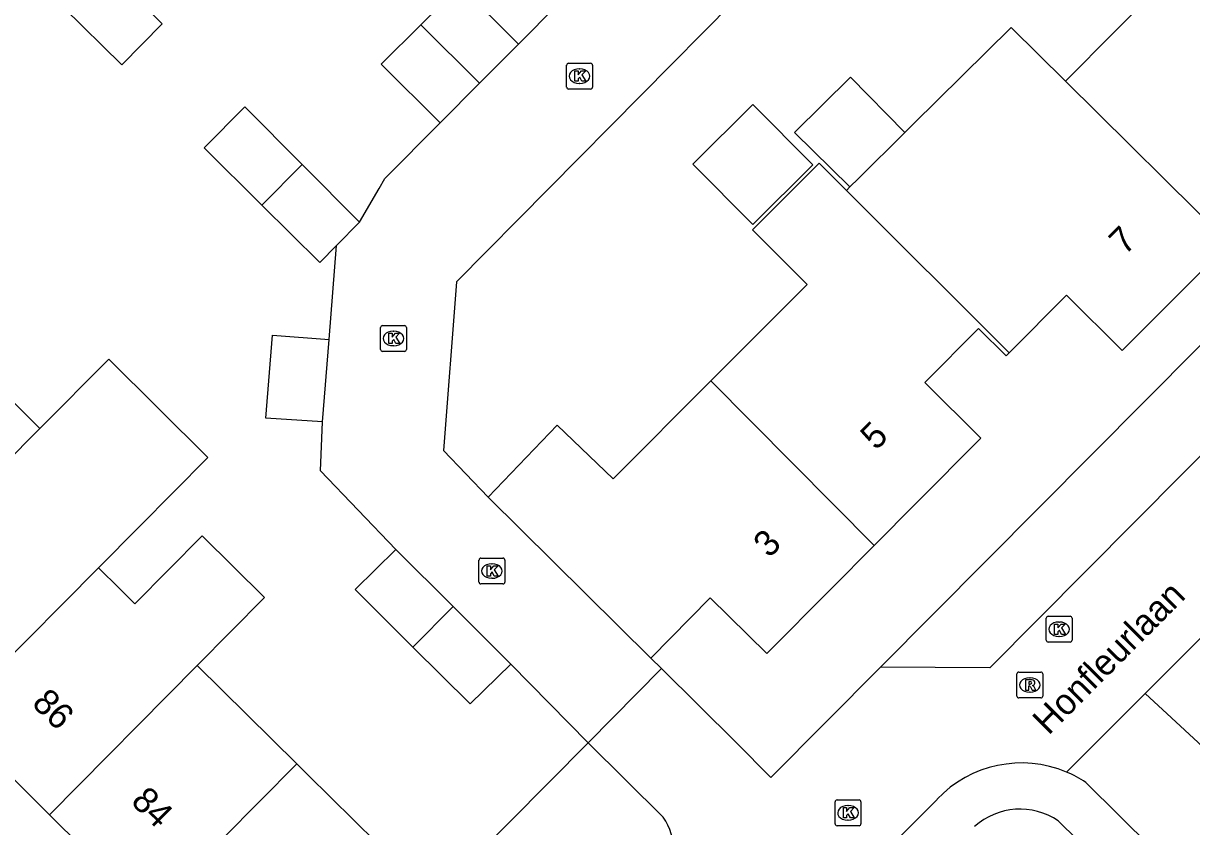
# Model space of a CAD drawing. Extents: x 157767 to 159171, y 387842 to 389425.
# Drawn here: x 158577.27 to 158622.5, y 388710.83 to 388741.93 of the extents above; entities that cross this region are included whole.
import ezdxf

# ---------------------------------------------------------------- set-up
doc = ezdxf.new("R2010")
doc.units = 0
for name, color, linetype in [('IMGEO_Kolk', 7, 'Continuous'), ('IMGEO_Openbare_ruimte_label', 7, 'Continuous'), ('IMGEO_Pand', 7, 'Continuous'), ('IMGEO_Pand_nummerreeks', 7, 'Continuous'), ('IMGEO_Rijbaan_lokaal_open', 7, 'Continuous'), ('IMGEO_Rioolput', 7, 'Continuous'), ('IMGEO_Voetpad_open', 7, 'Continuous')]:
    doc.layers.add(name, color=color, linetype=linetype)

msp = doc.modelspace()

# ---------------------------------------------------------------- linework, layer by layer
at = {"layer": 'IMGEO_Kolk'}
for p, q in [((158598.378, 388740.388), (158599.23, 388740.388)), ((158598.303, 388739.462), (158598.303, 388740.314)), ((158598.791, 388740.168), (158598.816, 388740.168)), ((158599.304, 388740.314), (158599.304, 388739.462)), ((158598.814, 388739.608), (158598.789, 388739.608)), ((158599.23, 388739.388), (158598.378, 388739.388)), ((158591.099, 388729.306), (158591.099, 388730.158)), ((158591.174, 388730.232), (158592.026, 388730.232)), ((158591.587, 388730.012), (158591.612, 388730.012)), ((158592.1, 388730.158), (158592.1, 388729.306)), ((158592.026, 388729.232), (158591.174, 388729.232)), ((158591.61, 388729.452), (158591.585, 388729.452)), ((158594.909, 388720.301), (158594.909, 388721.153)), ((158594.984, 388721.227), (158595.836, 388721.227)), ((158595.397, 388721.007), (158595.422, 388721.007)), ((158595.91, 388721.153), (158595.91, 388720.301)), ((158595.836, 388720.227), (158594.984, 388720.227)), ((158595.42, 388720.447), (158595.395, 388720.447)), ((158616.869, 388718.047), (158616.869, 388718.899)), ((158616.944, 388718.973), (158617.796, 388718.973)), ((158617.357, 388718.753), (158617.382, 388718.753)), ((158617.87, 388718.899), (158617.87, 388718.047)), ((158617.796, 388717.973), (158616.944, 388717.973)), ((158617.38, 388718.193), (158617.355, 388718.193)), ((158608.695, 388710.94), (158608.695, 388711.792)), ((158608.77, 388711.866), (158609.622, 388711.866)), ((158609.183, 388711.646), (158609.208, 388711.646)), ((158609.696, 388711.792), (158609.696, 388710.94)), ((158609.206, 388711.086), (158609.181, 388711.086)), ((158609.622, 388710.866), (158608.77, 388710.866))]:
    msp.add_line(p, q, dxfattribs=at)
for points in [[(158598.378, 388740.388), (158599.23, 388740.388)], [(158598.303, 388739.462), (158598.303, 388740.314)], [(158598.624, 388740.088), (158598.747, 388740.088), (158598.747, 388739.937), (158598.877, 388740.088), (158599.041, 388740.088), (158598.895, 388739.937), (158599.048, 388739.688), (158598.896, 388739.688), (158598.811, 388739.852), (158598.747, 388739.785), (158598.747, 388739.688), (158598.624, 388739.688), (158598.624, 388740.088)], [(158599.304, 388740.314), (158599.304, 388739.462)], [(158599.23, 388739.388), (158598.378, 388739.388)], [(158591.099, 388729.306), (158591.099, 388730.158)], [(158591.174, 388730.232), (158592.026, 388730.232)], [(158592.1, 388730.158), (158592.1, 388729.306)], [(158591.42, 388729.932), (158591.543, 388729.932), (158591.543, 388729.781), (158591.673, 388729.932), (158591.837, 388729.932), (158591.691, 388729.781), (158591.844, 388729.532), (158591.692, 388729.532), (158591.607, 388729.696), (158591.543, 388729.629), (158591.543, 388729.532), (158591.42, 388729.532), (158591.42, 388729.932)], [(158592.026, 388729.232), (158591.174, 388729.232)], [(158594.909, 388720.301), (158594.909, 388721.153)], [(158594.984, 388721.227), (158595.836, 388721.227)], [(158595.23, 388720.927), (158595.353, 388720.927), (158595.353, 388720.776), (158595.483, 388720.927), (158595.647, 388720.927), (158595.501, 388720.776), (158595.654, 388720.527), (158595.502, 388720.527), (158595.417, 388720.691), (158595.353, 388720.624), (158595.353, 388720.527), (158595.23, 388720.527), (158595.23, 388720.927)], [(158595.91, 388721.153), (158595.91, 388720.301)], [(158595.836, 388720.227), (158594.984, 388720.227)], [(158616.869, 388718.047), (158616.869, 388718.899)], [(158616.944, 388718.973), (158617.796, 388718.973)], [(158617.19, 388718.673), (158617.313, 388718.673), (158617.313, 388718.522), (158617.443, 388718.673), (158617.607, 388718.673), (158617.461, 388718.522), (158617.614, 388718.273), (158617.462, 388718.273), (158617.377, 388718.437), (158617.313, 388718.37), (158617.313, 388718.273), (158617.19, 388718.273), (158617.19, 388718.673)], [(158617.87, 388718.899), (158617.87, 388718.047)], [(158617.796, 388717.973), (158616.944, 388717.973)], [(158608.695, 388710.94), (158608.695, 388711.792)], [(158608.77, 388711.866), (158609.622, 388711.866)], [(158609.016, 388711.566), (158609.139, 388711.566), (158609.139, 388711.415), (158609.269, 388711.566), (158609.433, 388711.566), (158609.287, 388711.415), (158609.44, 388711.166), (158609.288, 388711.166), (158609.203, 388711.33), (158609.139, 388711.263), (158609.139, 388711.166), (158609.016, 388711.166), (158609.016, 388711.566)], [(158609.696, 388711.792), (158609.696, 388710.94)], [(158609.622, 388710.866), (158608.77, 388710.866)]]:
    msp.add_lwpolyline(points, dxfattribs=at)
for centre, start, end in [((158598.38, 388740.312), 91.552, 178.448), ((158598.38, 388740.312), 91.552, 178.448), ((158599.228, 388740.312), 1.552, 88.448), ((158599.228, 388740.312), 1.552, 88.448), ((158598.38, 388739.464), 181.552, 268.448), ((158598.38, 388739.464), 181.552, 268.448), ((158599.228, 388739.464), 271.552, 358.448), ((158599.228, 388739.464), 271.552, 358.448), ((158591.176, 388730.156), 91.552, 178.448), ((158591.176, 388730.156), 91.552, 178.448), ((158592.024, 388730.156), 1.552, 88.448), ((158592.024, 388730.156), 1.552, 88.448), ((158591.176, 388729.308), 181.552, 268.448), ((158591.176, 388729.308), 181.552, 268.448), ((158592.024, 388729.308), 271.552, 358.448), ((158592.024, 388729.308), 271.552, 358.448), ((158594.986, 388721.151), 91.552, 178.448), ((158594.986, 388721.151), 91.552, 178.448), ((158595.834, 388721.151), 1.552, 88.448), ((158595.834, 388721.151), 1.552, 88.448), ((158594.986, 388720.303), 181.552, 268.448), ((158594.986, 388720.303), 181.552, 268.448), ((158595.834, 388720.303), 271.552, 358.448), ((158595.834, 388720.303), 271.552, 358.448), ((158616.946, 388718.897), 91.552, 178.448), ((158616.946, 388718.897), 91.552, 178.448), ((158617.794, 388718.897), 1.552, 88.448), ((158617.794, 388718.897), 1.552, 88.448), ((158616.946, 388718.049), 181.552, 268.448), ((158616.946, 388718.049), 181.552, 268.448), ((158617.794, 388718.049), 271.552, 358.448), ((158617.794, 388718.049), 271.552, 358.448), ((158608.772, 388711.79), 91.552, 178.448), ((158608.772, 388711.79), 91.552, 178.448), ((158609.62, 388711.79), 1.552, 88.448), ((158609.62, 388711.79), 1.552, 88.448), ((158608.772, 388710.942), 181.552, 268.448), ((158608.772, 388710.942), 181.552, 268.448), ((158609.62, 388710.942), 271.552, 358.448), ((158609.62, 388710.942), 271.552, 358.448)]:
    msp.add_arc(centre, 0.0765, start, end, dxfattribs=at)
for centre, major_axis, ratio, start_param, end_param in [((158598.79, 388739.888), (-0.387, 0.002), 0.722429, 4.712389, 7.853982), ((158598.815, 388739.888), (-0.39, 0.002), 0.717154, 1.570796, 4.712389), ((158591.586, 388729.732), (-0.387, 0.002), 0.722429, 4.712389, 7.853982), ((158591.611, 388729.732), (-0.39, 0.002), 0.717154, 1.570796, 4.712389), ((158595.396, 388720.727), (-0.387, 0.002), 0.722429, 4.712389, 7.853982), ((158595.421, 388720.727), (-0.39, 0.002), 0.717154, 1.570796, 4.712389), ((158617.356, 388718.473), (-0.387, 0.002), 0.722429, 4.712389, 7.853982), ((158617.381, 388718.473), (-0.39, 0.002), 0.717154, 1.570796, 4.712389), ((158609.182, 388711.366), (-0.387, 0.002), 0.722429, 4.712389, 7.853982), ((158609.207, 388711.366), (-0.39, 0.002), 0.717154, 1.570796, 4.712389)]:
    msp.add_ellipse(centre, major_axis=major_axis, ratio=ratio, start_param=start_param, end_param=end_param, dxfattribs=at)
at = {"layer": 'IMGEO_Pand'}
for points in [[(158620.279, 388746.64), (158619.285, 388745.638), (158621.415, 388743.525), (158617.609, 388739.696)], [(158580.395, 388744.138), (158582.647, 388741.911), (158581.088, 388740.323), (158578.818, 388742.547)], [(158592.655, 388741.877), (158594.174, 388743.389), (158596.432, 388741.122)], [(158593.404, 388738.083), (158591.128, 388740.357), (158592.655, 388741.877)], [(158594.93, 388739.615), (158592.655, 388741.877)], [(158617.609, 388739.696), (158615.506, 388741.777), (158611.718, 388738.025), (158611.4, 388737.71)], [(158594.93, 388739.615), (158596.432, 388741.122)], [(158593.404, 388738.083), (158594.93, 388739.615)], [(158611.4, 388737.71), (158609.286, 388739.843), (158607.126, 388737.704), (158609.268, 388735.598)], [(158617.609, 388739.696), (158623.947, 388733.424)], [(158586.499, 388734.894), (158584.267, 388737.109), (158585.845, 388738.701), (158588.063, 388736.469)], [(158603.192, 388736.485), (158605.506, 388734.149), (158607.829, 388736.45), (158605.515, 388738.786), (158603.192, 388736.485)], [(158609.268, 388735.598), (158609.601, 388735.928), (158611.4, 388737.71)], [(158588.063, 388736.469), (158586.499, 388734.894)], [(158588.063, 388736.469), (158590.283, 388734.236)], [(158609.135, 388735.466), (158608.084, 388736.515), (158605.498, 388733.943), (158607.614, 388731.817), (158603.89, 388728.085)], [(158609.268, 388735.598), (158609.135, 388735.466)], [(158609.135, 388735.466), (158615.438, 388729.177)], [(158589.388, 388733.327), (158588.741, 388732.669), (158586.499, 388734.894)], [(158589.388, 388733.327), (158590.283, 388734.236)], [(158615.438, 388729.177), (158617.652, 388731.406), (158619.812, 388729.261), (158622.271, 388731.736), (158623.947, 388733.424)], [(158574.074, 388730.049), (158574.198, 388729.926), (158577.911, 388726.247)], [(158610.206, 388721.713), (158611.84, 388723.357), (158614.337, 388725.871), (158612.167, 388728.028), (158614.247, 388730.121), (158615.319, 388729.057), (158615.438, 388729.177)], [(158588.848, 388726.505), (158586.653, 388726.642), (158586.912, 388729.858), (158589.105, 388729.688)], [(158588.848, 388726.505), (158589.105, 388729.688)], [(158577.911, 388726.247), (158580.575, 388728.93), (158584.413, 388725.126), (158581.751, 388722.441), (158580.177, 388720.853)], [(158595.268, 388723.581), (158597.941, 388726.368), (158600.106, 388724.292), (158603.89, 388728.085)], [(158603.89, 388728.085), (158610.206, 388721.713)], [(158572.189, 388720.485), (158577.911, 388726.247)], [(158595.268, 388723.581), (158601.566, 388717.348)], [(158580.177, 388720.853), (158580.298, 388720.734), (158580.873, 388720.165), (158581.59, 388719.456), (158584.198, 388722.093), (158586.611, 388719.706), (158584.003, 388717.07)], [(158592.353, 388717.781), (158590.111, 388720.015), (158591.687, 388721.556)], [(158593.908, 388719.347), (158591.687, 388721.556)], [(158610.206, 388721.713), (158608.544, 388720.04), (158606.056, 388717.535), (158603.865, 388719.683), (158601.566, 388717.348)], [(158580.177, 388720.853), (158576.052, 388716.692)], [(158593.908, 388719.347), (158592.353, 388717.781)], [(158596.141, 388717.126), (158593.908, 388719.347)], [(158596.141, 388717.126), (158594.561, 388715.582), (158592.353, 388717.781)], [(158578.285, 388711.289), (158584.003, 388717.07)], [(158584.003, 388717.07), (158587.86, 388713.256)], [(158578.285, 388711.289), (158574.456, 388715.081), (158576.052, 388716.692)], [(158587.86, 388713.256), (158588.285, 388712.836), (158591.841, 388709.321), (158586.084, 388703.566), (158582.129, 388707.483)], [(158582.129, 388707.483), (158587.86, 388713.256)], [(158582.129, 388707.483), (158578.285, 388711.289)]]:
    msp.add_lwpolyline(points, dxfattribs=at)
at = {"layer": 'IMGEO_Rijbaan_lokaal_open'}
for points in [[(158633.805, 388772.129), (158611.916, 388750), (158594.042, 388731.93), (158593.532, 388725.393), (158595.268, 388723.581)], [(158620.699, 388715.989), (158650.628, 388746.02)], [(158596.432, 388741.122), (158601.032, 388745.767)], [(158590.283, 388734.236), (158591.04, 388735.533), (158591.269, 388735.925), (158593.404, 388738.083)], [(158589.105, 388729.688), (158589.388, 388733.327)], [(158591.687, 388721.556), (158588.775, 388724.605), (158588.848, 388726.505)], [(158624.032, 388726.385), (158614.684, 388716.982), (158610.451, 388717.001)], [(158601.566, 388717.348), (158601.969, 388716.951)], [(158599.137, 388714.078), (158596.141, 388717.126)], [(158601.969, 388716.951), (158599.137, 388714.078)], [(158610.451, 388717.001), (158606.21, 388712.735), (158604.863, 388714.093), (158601.969, 388716.951)], [(158617.653, 388712.945), (158620.699, 388715.989)], [(158625.159, 388711.851), (158621.725, 388715.037), (158620.699, 388715.989)], [(158599.137, 388714.078), (158602.04, 388711.191)], [(158618.407, 388712.542), (158654.244, 388677.057)], [(158588.577, 388687.835), (158612.643, 388711.887)]]:
    msp.add_lwpolyline(points, dxfattribs=at)
for centre, radius, start, end in [((158615.913, 388708.792), 4.503, 67.2707, 136.5781), ((158615.987, 388708.921), 4.355, 56.2435, 67.5091), ((158600.189, 388709.88), 2.268, 324.1775, 35.3012)]:
    msp.add_arc(centre, radius, start, end, dxfattribs=at)
at = {"layer": 'IMGEO_Rioolput'}
for p, q in [((158615.735, 388715.888), (158615.735, 388716.74)), ((158615.81, 388716.814), (158616.662, 388716.814)), ((158616.223, 388716.594), (158616.248, 388716.594)), ((158616.736, 388716.74), (158616.736, 388715.888)), ((158616.246, 388716.034), (158616.221, 388716.034)), ((158616.662, 388715.814), (158615.81, 388715.814))]:
    msp.add_line(p, q, dxfattribs=at)
for points in [[(158615.735, 388715.888), (158615.735, 388716.74)], [(158615.81, 388716.814), (158616.662, 388716.814)], [(158616.324, 388716.512), (158616.072, 388716.514), (158616.072, 388716.114)], [(158616.25, 388716.433), (158616.196, 388716.433), (158616.196, 388716.352)], [(158616.736, 388716.74), (158616.736, 388715.888)], [(158616.072, 388716.114), (158616.196, 388716.114), (158616.196, 388716.276), (158616.207, 388716.276)], [(158616.196, 388716.352), (158616.248, 388716.352)], [(158616.254, 388716.247), (158616.325, 388716.114), (158616.465, 388716.114), (158616.4, 388716.24)], [(158616.662, 388715.814), (158615.81, 388715.814)]]:
    msp.add_lwpolyline(points, dxfattribs=at)
for centre, radius, start, end in [((158615.812, 388716.738), 0.0765, 91.552, 178.448), ((158615.812, 388716.738), 0.0765, 91.552, 178.448), ((158616.256, 388716.337), 0.0964, 77.0061, 93.1865), ((158616.27, 388716.394), 0.0378, 276.6634, 79.6772), ((158616.323, 388716.402), 0.109, 350.3612, 89.416), ((158616.66, 388716.738), 0.0765, 1.552, 88.448), ((158616.66, 388716.738), 0.0765, 1.552, 88.448), ((158616.206, 388716.223), 0.0533, 26.0293, 88.6989), ((158616.232, 388716.541), 0.19, 274.7715, 282.9687), ((158616.321, 388716.402), 0.112, 277.5842, 350.9817), ((158616.305, 388716.187), 0.108, 29.5134, 73.7905), ((158615.812, 388715.89), 0.0765, 181.552, 268.448), ((158615.812, 388715.89), 0.0765, 181.552, 268.448), ((158616.66, 388715.89), 0.0765, 271.552, 358.448), ((158616.66, 388715.89), 0.0765, 271.552, 358.448)]:
    msp.add_arc(centre, radius, start, end, dxfattribs=at)
for centre, major_axis, ratio, start_param, end_param in [((158616.222, 388716.314), (-0.387, 0.002), 0.722429, 4.712389, 7.853982), ((158616.247, 388716.314), (-0.39, 0.002), 0.717154, 1.570796, 4.712389)]:
    msp.add_ellipse(centre, major_axis=major_axis, ratio=ratio, start_param=start_param, end_param=end_param, dxfattribs=at)
at = {"layer": 'IMGEO_Voetpad_open'}
for points in [[(158610.451, 388717.001), (158643.233, 388750), (158645.887, 388752.672)], [(158582.41, 388697.212), (158599.137, 388714.078)], [(158617.336, 388711.055), (158617.55, 388710.832), (158620.916, 388707.61)]]:
    msp.add_lwpolyline(points, dxfattribs=at)
msp.add_arc((158615.86, 388708.878), 2.63, 55.8576, 132.0898, dxfattribs=at)

# ---------------------------------------------------------------- texts
at = {"layer": 'IMGEO_Openbare_ruimte_label'}
msp.add_text('Honfleurlaan', height=1, rotation=45.081, dxfattribs=at).set_placement((158616.958, 388714.343))
at = {"layer": 'IMGEO_Pand_nummerreeks'}
for s, rotation, p in [('7', 45.0116, (158619.913, 388732.926)), ('5', 45.1892, (158610.284, 388725.368)), ('3', 45.1896, (158606.144, 388721.2)), ('86', 315.2806, (158577.556, 388715.558)), ('84', 315.2846, (158581.392, 388711.759))]:
    msp.add_text(s, height=1, rotation=rotation, dxfattribs=at).set_placement(p)

doc.saveas('drawing.dxf')
